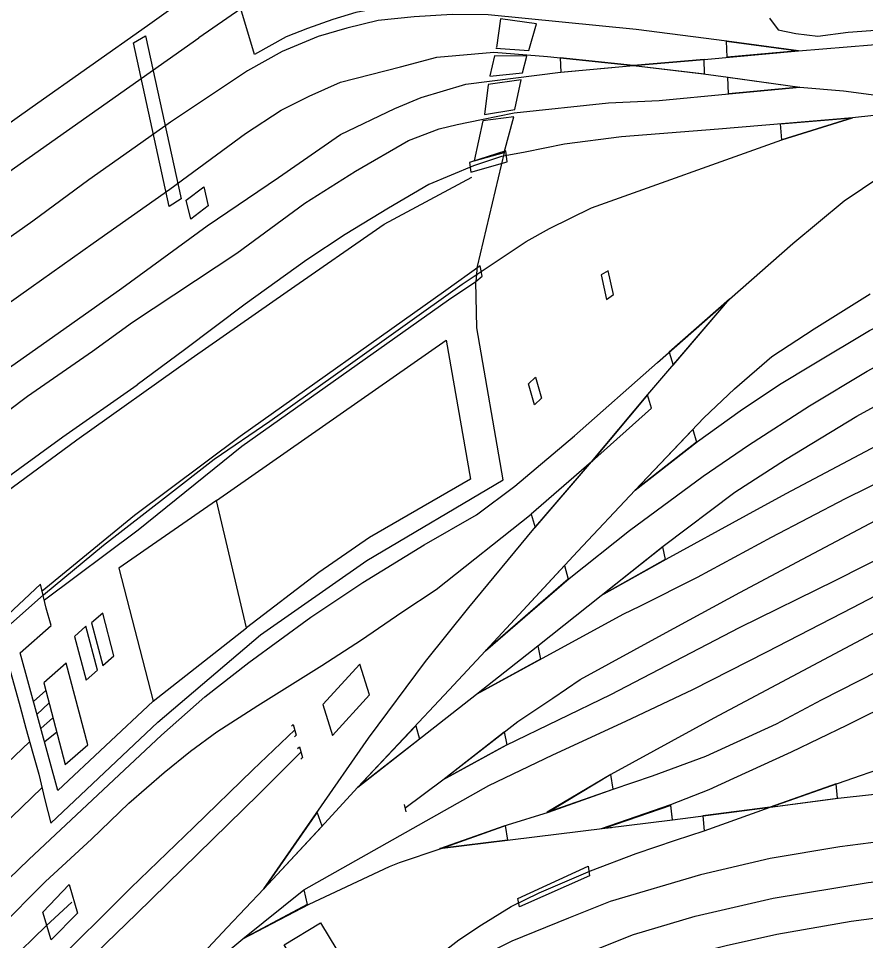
# Model space of a CAD drawing. Extents: x 6541740 to 6566395, y 5525066 to 5530361.
# Drawn here: x 6553880.5 to 6553932.4, y 5525397.5 to 5525454 of the extents above; entities that cross this region are included whole.
import ezdxf

# ---------------------------------------------------------------- set-up
doc = ezdxf.new("R2010")
doc.units = 0
for name, color, linetype in [('Domyślna', 7, 'Continuous'), ('ps_wymiarowanie', 7, 'Continuous'), ('TOR_PS_OPIS_T-ukresy', 7, 'Continuous'), ('TOR_PS_T-rowy otwarte nieumocnione', 7, 'Continuous'), ('TOR_PS_T-wypelnienia', 7, 'Continuous')]:
    doc.layers.add(name, color=color, linetype=linetype)

# ---------------------------------------------------------------- blocks, each defined once
blk = doc.blocks.new('POINT_DISPLAY')
at = {"layer": 'Domyślna'}
blk.add_line((0, 0), (0, 0), dxfattribs=at)
blk = doc.blocks.new('PR_3')
at = {"layer": 'Domyślna'}
blk.add_line((-0.5, 0), (0.5, 0), dxfattribs=at)
blk.add_blockref('POINT_DISPLAY', (0, 0), dxfattribs=at)

msp = doc.modelspace()

# ---------------------------------------------------------------- linework, layer by layer
at = {"layer": 'ps_wymiarowanie'}
for p, q in [((6553901.389, 5525414.479), (6553899.124, 5525411.999)), ((6553901.971, 5525412.591), (6553901.389, 5525414.479)), ((6553899.719, 5525410.114), (6553901.971, 5525412.591)), ((6553899.124, 5525411.999), (6553899.719, 5525410.114))]:
    msp.add_line(p, q, dxfattribs=at)
for points in [[(6553891.026, 5525441.749), (6553890.757, 5525442.907), (6553891.834, 5525443.723), (6553892.103, 5525442.565)], [(6553892.615, 5525424.498), (6553906.674, 5525434.33), (6553908.162, 5525425.82), (6553901.982, 5525422.241), (6553898.872, 5525420.096), (6553894.444, 5525416.711)], [(6553911.715, 5525431.646), (6553912.139, 5525432.067), (6553912.51, 5525430.784), (6553912.086, 5525430.364)], [(6553886.631, 5525420.359), (6553888.737, 5525412.211), (6553894.444, 5525416.711), (6553892.615, 5525424.498)], [(6553885.64, 5525414.394), (6553886.326, 5525414.995), (6553885.645, 5525417.602), (6553884.959, 5525417.001)], [(6553884.631, 5525413.487), (6553885.316, 5525414.103), (6553884.597, 5525416.797), (6553883.912, 5525416.181)], [(6553883.346, 5525408.321), (6553884.722, 5525409.528), (6553883.41, 5525414.541), (6553882.034, 5525413.334)]]:
    msp.add_lwpolyline(points, close=True, dxfattribs=at)
at = {"layer": 'TOR_PS_OPIS_T-ukresy'}
for points in [[(6553877.217, 5525430.746), (6553882.208, 5525434.272), (6553886.809, 5525437.524), (6553892.037, 5525441.33), (6553896.393, 5525444.29), (6553900.2, 5525446.93), (6553903.533, 5525448.52), (6553905.143, 5525449.195), (6553907.868, 5525450.021), (6553913.673, 5525450.757), (6553918.136, 5525451.151), (6553922.475, 5525451.519), (6553928.244, 5525452.062), (6553934.203, 5525452.543), (6553939.952, 5525453.27), (6553944.134, 5525453.71), (6553947.794, 5525453.964), (6553950.626, 5525454.181), (6553952.142, 5525454.215), (6553954.661, 5525454.233), (6553957.914, 5525453.964), (6553961.018, 5525453.56)], [(6553928.244, 5525452.062), (6553923.866, 5525452.649), (6553918.301, 5525453.358), (6553909.241, 5525454.272), (6553907.03, 5525454.288), (6553904.718, 5525454.149), (6553902.515, 5525453.911), (6553900.589, 5525453.444), (6553898.822, 5525452.925), (6553896.627, 5525452.006), (6553894.512, 5525450.834), (6553892.057, 5525449.203), (6553889.789, 5525447.68), (6553887.278, 5525445.906), (6553884.785, 5525444.145), (6553881.358, 5525441.62), (6553878.194, 5525439.384)], [(6553924.014, 5525436.834), (6553927.896, 5525440.248), (6553931.049, 5525442.875), (6553933.277, 5525444.38), (6553935.44, 5525445.63), (6553937.53, 5525446.585), (6553940.319, 5525447.582), (6553941.291, 5525447.917), (6553945.256, 5525449.241), (6553949.371, 5525450.568), (6553951.919, 5525451.286), (6553954.588, 5525451.886), (6553958.498, 5525452.425), (6553961.064, 5525452.708)], [(6553903.874, 5525451.083), (6553906.104, 5525451.667), (6553909.595, 5525451.983), (6553912.866, 5525451.715), (6553918.136, 5525451.151), (6553922.436, 5525450.656), (6553923.945, 5525450.44), (6553928.32, 5525449.831), (6553931.005, 5525449.596), (6553938.542, 5525448.595)], [(6553859.656, 5525413.809), (6553862.687, 5525418.368), (6553865.258, 5525422.26), (6553867.006, 5525424.815), (6553868.65, 5525426.807), (6553870.548, 5525428.914), (6553872.904, 5525431.322), (6553874.556, 5525432.701), (6553875.986, 5525433.861), (6553877.989, 5525435.275), (6553881.255, 5525437.582), (6553885.059, 5525440.27), (6553889.756, 5525443.587), (6553894.39, 5525446.998), (6553896.573, 5525448.413), (6553898.277, 5525449.287), (6553900.197, 5525450.143), (6553903.874, 5525451.083)], [(6553851.11, 5525392.782), (6553854.037, 5525398.249), (6553857.8, 5525405.011), (6553861.072, 5525410.127), (6553865.381, 5525416.288), (6553868.575, 5525420.069), (6553871.235, 5525422.675), (6553876.355, 5525427.383), (6553881.038, 5525430.899), (6553885.01, 5525433.652), (6553887.46, 5525435.427), (6553893.841, 5525439.661), (6553898.019, 5525442.729), (6553901.111, 5525444.675), (6553904.357, 5525446.57), (6553906.247, 5525447.268), (6553907.346, 5525447.536), (6553908.837, 5525447.852), (6553910.839, 5525448.251), (6553916.605, 5525448.864), (6553919.707, 5525449.015), (6553923.981, 5525449.422), (6553928.32, 5525449.831)], [(6553846.713, 5525380.174), (6553849.534, 5525384.166), (6553854.859, 5525391.635), (6553856.525, 5525393.697), (6553858.685, 5525396.199), (6553861.628, 5525399.33), (6553865.387, 5525403.019), (6553868.841, 5525406.383), (6553871.746, 5525409.21), (6553876.517, 5525413.736), (6553879.251, 5525416.287), (6553882.002, 5525418.718), (6553885.677, 5525421.776), (6553889.599, 5525424.814), (6553892.458, 5525427.046), (6553895.879, 5525429.356), (6553900.528, 5525432.673), (6553907.649, 5525437.765), (6553911.564, 5525440.368), (6553912.987, 5525441.173), (6553915.56, 5525442.438), (6553927.226, 5525446.6), (6553931.545, 5525447.948)], [(6553931.545, 5525447.948), (6553923.341, 5525447.258), (6553917.403, 5525446.782), (6553913.923, 5525446.337), (6553911.514, 5525445.855), (6553910.056, 5525445.581), (6553908.346, 5525445.012), (6553905.601, 5525443.862), (6553903.131, 5525442.408), (6553900.486, 5525440.802), (6553898.136, 5525439.258), (6553894.363, 5525436.535), (6553890.642, 5525433.732), (6553887.738, 5525431.595)], [(6553934.174, 5525448.239), (6553931.545, 5525447.948)], [(6553918.233, 5525425.133), (6553922.067, 5525428.124), (6553924.68, 5525430.006), (6553927.077, 5525431.608), (6553929.075, 5525432.816), (6553932.591, 5525434.916), (6553934.587, 5525435.963), (6553938.018, 5525437.709), (6553940.954, 5525438.992), (6553944.319, 5525440.29), (6553946.511, 5525440.942), (6553950.203, 5525441.83), (6553952.155, 5525442.124), (6553954.839, 5525442.374), (6553957.755, 5525442.507), (6553959.948, 5525442.428), (6553962.214, 5525442.182)], [(6553909.071, 5525415.285), (6553914.2, 5525419.727), (6553917.887, 5525422.658), (6553922.416, 5525425.998), (6553925.175, 5525427.905), (6553928.908, 5525430.308), (6553932.447, 5525432.433), (6553935.338, 5525434.007), (6553938.97, 5525435.772), (6553943.19, 5525437.443), (6553946.105, 5525438.379), (6553950.002, 5525439.438), (6553954.621, 5525440.034), (6553958.564, 5525440.106), (6553961.96, 5525439.965)], [(6553890.347, 5525395.22), (6553893.266, 5525398.346), (6553895.502, 5525400.708), (6553899.002, 5525404.48), (6553901.267, 5525406.945), (6553906.86, 5525412.896), (6553909.071, 5525415.285), (6553914.705, 5525421.386), (6553918.233, 5525425.133), (6553922.452, 5525429.566), (6553924.319, 5525431.339), (6553926.608, 5525433.338), (6553929.198, 5525435.024), (6553932.623, 5525437.177)], [(6553901.267, 5525406.945), (6553908.524, 5525412.649), (6553912.281, 5525415.599), (6553916.169, 5525418.692), (6553919.957, 5525421.713), (6553924.35, 5525425.021), (6553927.439, 5525427.024), (6553931.816, 5525429.677), (6553934.687, 5525431.238), (6553937.126, 5525432.431), (6553940.429, 5525433.946), (6553943.713, 5525435.154), (6553948.217, 5525436.607), (6553951.592, 5525437.267), (6553954.909, 5525437.593), (6553958.093, 5525437.641), (6553961.711, 5525437.595)], [(6553895.502, 5525400.708), (6553901.922, 5525409.938), (6553905.41, 5525414.644), (6553908.056, 5525417.946), (6553912.041, 5525422.76), (6553915.576, 5525426.88), (6553919.014, 5525430.993), (6553924.014, 5525436.834)], [(6553916.169, 5525418.692), (6553920.145, 5525420.919), (6553925.054, 5525423.598), (6553927.489, 5525424.934), (6553933.744, 5525428.241), (6553937.888, 5525430.49), (6553940.54, 5525431.662), (6553943.811, 5525432.862), (6553946.74, 5525433.762), (6553950.185, 5525434.491), (6553953.688, 5525435.095), (6553957.263, 5525435.311), (6553962.18, 5525435.271)], [(6553908.524, 5525412.649), (6553917.546, 5525417.557), (6553918.527, 5525418.028), (6553922.051, 5525419.815), (6553926.599, 5525422.251), (6553931.127, 5525424.631), (6553935.307, 5525426.697), (6553939.978, 5525429.035), (6553942.791, 5525430.209), (6553945.746, 5525431.216), (6553948.848, 5525432.077), (6553952.837, 5525432.752), (6553957.813, 5525433.2), (6553961.117, 5525433.196)], [(6553846.626, 5525380.199), (6553849.191, 5525384.912), (6553854.263, 5525394.368), (6553858.917, 5525402.521), (6553860.708, 5525405.611), (6553863.962, 5525410.169), (6553866.531, 5525413.422), (6553869.223, 5525416.51), (6553870.062, 5525417.462), (6553872.919, 5525420.276), (6553875.004, 5525422.186), (6553879.113, 5525425.451), (6553883.191, 5525428.409), (6553887.738, 5525431.595)], [(6553904.144, 5525405.649), (6553906.459, 5525407.388), (6553911.062, 5525410.974), (6553913.191, 5525412.399), (6553914.869, 5525413.546), (6553919.922, 5525416.286), (6553924.652, 5525418.876), (6553928.494, 5525420.902), (6553933.313, 5525423.456), (6553936.351, 5525425.016), (6553943.034, 5525428.07), (6553946.632, 5525429.416), (6553950.916, 5525430.172), (6553957.262, 5525430.873), (6553962.474, 5525430.761)], [(6553906.459, 5525407.388), (6553910.342, 5525409.511), (6553916.748, 5525412.617), (6553924.641, 5525416.715), (6553930.529, 5525419.632), (6553937.591, 5525423.193), (6553942.384, 5525425.338), (6553946.978, 5525427.047), (6553950.905, 5525428.048), (6553955.328, 5525428.37), (6553959.109, 5525428.559), (6553964.052, 5525428.15)], [(6553897.957, 5525400.66), (6553909.276, 5525407.04), (6553913.197, 5525408.923), (6553917.674, 5525410.975), (6553921.782, 5525412.929), (6553926.297, 5525415.231), (6553931.572, 5525417.944), (6553935.71, 5525420.114), (6553939.064, 5525421.797), (6553943.067, 5525423.415), (6553947.057, 5525424.92), (6553949.729, 5525425.565), (6553953.372, 5525426.08), (6553958.248, 5525426.388), (6553961.356, 5525426.282)], [(6553963.409, 5525423.587), (6553955.607, 5525424.04), (6553952.413, 5525423.776), (6553947.725, 5525422.86), (6553943.338, 5525421.362), (6553940.346, 5525420.099), (6553935.522, 5525417.741), (6553932.685, 5525416.293), (6553926.895, 5525413.22), (6553923.054, 5525411.16), (6553916.749, 5525407.711), (6553912.926, 5525405.414)], [(6553894.213, 5525397.653), (6553898.278, 5525399.775), (6553903.206, 5525402.072), (6553903.805, 5525402.33), (6553906.358, 5525403.188), (6553910.424, 5525404.639), (6553912.926, 5525405.414), (6553916.892, 5525406.816), (6553919.3, 5525407.632), (6553922.572, 5525408.845), (6553926.891, 5525410.826), (6553929.654, 5525412.282), (6553934.221, 5525414.63), (6553937.272, 5525416.149), (6553942.05, 5525418.343), (6553945.166, 5525419.584), (6553947.324, 5525420.251), (6553951.218, 5525421.245), (6553955.339, 5525421.768), (6553957.974, 5525421.755), (6553962.114, 5525421.44)], [(6553961.09, 5525419.454), (6553958.409, 5525419.563), (6553955.704, 5525419.392), (6553951.158, 5525418.948), (6553948.75, 5525418.408), (6553945.817, 5525417.497), (6553940.56, 5525415.238), (6553937.381, 5525413.804), (6553931.194, 5525410.713), (6553927.795, 5525409.095), (6553924.26, 5525407.472), (6553922.747, 5525406.779), (6553920.409, 5525405.866), (6553916.168, 5525404.395)], [(6553906.285, 5525403.183), (6553916.376, 5525404.42), (6553916.785, 5525404.472)], [(6553880.757, 5525386.925), (6553883.664, 5525389.205), (6553888.09, 5525392.803), (6553891.871, 5525395.684), (6553894.213, 5525397.653), (6553897.957, 5525400.66)]]:
    msp.add_lwpolyline(points, dxfattribs=at)
for points in [[(6553928.244, 5525452.062), (6553923.884, 5525451.665), (6553923.828, 5525452.654)], [(6553918.136, 5525451.151), (6553913.655, 5525451.631), (6553913.698, 5525450.759)], [(6553918.136, 5525451.151), (6553922.483, 5525450.65), (6553922.466, 5525451.518)], [(6553928.32, 5525449.831), (6553923.958, 5525449.419), (6553923.923, 5525450.443)], [(6553931.545, 5525447.948), (6553927.22, 5525446.598), (6553927.152, 5525447.579)], [(6553915.576, 5525426.88), (6553919.249, 5525430.163), (6553919.003, 5525430.98)], [(6553918.233, 5525425.133), (6553921.78, 5525428.861), (6553921.993, 5525428.071)], [(6553915.563, 5525426.868), (6553911.881, 5525423.677), (6553912.123, 5525422.855)], [(6553916.169, 5525418.692), (6553919.907, 5525421.676), (6553920.086, 5525420.886)], [(6553909.071, 5525415.285), (6553913.92, 5525420.531), (6553914.15, 5525419.683)], [(6553908.524, 5525412.649), (6553912.281, 5525415.599), (6553912.449, 5525414.784)], [(6553901.267, 5525406.945), (6553904.802, 5525410.707), (6553905.037, 5525409.887)], [(6553906.459, 5525407.388), (6553910.227, 5525410.331), (6553910.384, 5525409.53)], [(6553912.852, 5525405.409), (6553916.892, 5525406.816), (6553916.749, 5525407.711)], [(6553895.502, 5525400.708), (6553899.071, 5525404.556), (6553898.766, 5525405.4)], [(6553906.285, 5525403.183), (6553910.285, 5525404.589), (6553910.415, 5525403.689)], [(6553894.213, 5525397.653), (6553897.957, 5525400.66), (6553898.152, 5525399.746)]]:
    msp.add_lwpolyline(points, close=True, dxfattribs=at)
at = {"layer": 'TOR_PS_T-rowy otwarte nieumocnione'}
for points in [[(6553889.241, 5525410.121), (6553891.898, 5525412.47), (6553894.591, 5525414.581), (6553898.373, 5525417.357), (6553901.572, 5525419.478), (6553905.327, 5525421.783), (6553908.52, 5525423.621), (6553910.88, 5525425.392), (6553914.535, 5525428.465), (6553919.617, 5525432.958), (6553924.014, 5525436.834)], [(6553836.098, 5525356.56), (6553840.633, 5525360.957), (6553848.505, 5525368.527), (6553853.274, 5525373.119), (6553858.003, 5525377.735), (6553861.283, 5525380.857), (6553864.773, 5525384.212), (6553869.967, 5525389.275), (6553873.793, 5525392.889), (6553877.447, 5525396.494), (6553879.191, 5525398.212), (6553882.142, 5525401.156), (6553884.944, 5525403.747), (6553887.239, 5525405.957), (6553889.392, 5525407.845), (6553891.006, 5525409.154), (6553892.634, 5525410.329), (6553895.145, 5525411.955), (6553899.062, 5525414.404), (6553901.481, 5525415.966), (6553903.954, 5525417.665), (6553906.058, 5525419.053), (6553911.881, 5525423.677)], [(6553905.079, 5525395.749), (6553907.448, 5525397.578), (6553908.826, 5525398.513), (6553910.654, 5525399.63), (6553912.372, 5525400.458), (6553915.512, 5525401.825), (6553918.304, 5525402.872), (6553920.719, 5525403.69), (6553922.461, 5525404.265), (6553926.511, 5525405.706), (6553930.631, 5525407.176), (6553934.038, 5525408.353), (6553935.232, 5525408.785), (6553935.949, 5525409.017), (6553937.585, 5525409.538), (6553939.793, 5525410.2), (6553943.953, 5525411.08), (6553945.134, 5525411.29), (6553947.743, 5525411.383), (6553950.828, 5525411.367), (6553956.075, 5525410.946), (6553959.992, 5525410.213), (6553961.817, 5525409.708)], [(6553897.192, 5525410.679), (6553897.301, 5525410.784), (6553897.489, 5525410.121), (6553897.38, 5525410.016)], [(6553821.526, 5525346.951), (6553821.758, 5525347.145), (6553827.832, 5525352.221), (6553832.753, 5525356.333), (6553837.382, 5525360.392), (6553840.026, 5525362.892), (6553857.463, 5525379.67), (6553869.425, 5525391.224), (6553881.111, 5525402.501), (6553889.241, 5525410.121)], [(6553897.395, 5525410.452), (6553894.823, 5525407.993), (6553891.211, 5525404.487), (6553887.356, 5525400.78), (6553882.313, 5525395.746), (6553878.11, 5525391.752), (6553874.122, 5525387.912), (6553873.235, 5525387.04), (6553869.54, 5525383.529), (6553867.192, 5525381.83), (6553863.756, 5525379.445), (6553859.916, 5525376.815), (6553859.916, 5525376.815)], [(6553840.812, 5525371.535), (6553844.312, 5525375.452), (6553846.725, 5525378.153), (6553850.472, 5525381.295), (6553851.714, 5525382.307), (6553854.547, 5525384.713), (6553858.384, 5525388.032), (6553861.721, 5525390.952), (6553864.638, 5525393.825), (6553868.108, 5525397.155), (6553872.364, 5525401.337), (6553875.971, 5525404.808), (6553877.567, 5525406.318), (6553881.154, 5525409.711)], [(6553897.779, 5525409.091), (6553895.207, 5525406.506), (6553887.707, 5525399.185), (6553880.851, 5525392.55)], [(6553897.575, 5525409.314), (6553897.684, 5525409.421), (6553897.874, 5525408.761), (6553897.766, 5525408.654)], [(6553926.511, 5525405.706), (6553930.676, 5525406.262), (6553940.14, 5525407.299), (6553944.99, 5525407.858), (6553950.238, 5525408.014), (6553953.801, 5525407.982), (6553955.607, 5525407.729), (6553959.201, 5525406.939), (6553962.046, 5525406.066), (6553963.866, 5525405.457), (6553966.318, 5525404.483)], [(6553833.52, 5525359.614), (6553839.128, 5525365.534), (6553881.914, 5525406.895)], [(6553916.376, 5525404.42), (6553920.523, 5525404.947), (6553920.436, 5525405.827), (6553916.376, 5525404.42), (6553916.541, 5525404.441)], [(6553920.523, 5525404.947), (6553926.511, 5525405.706)], [(6553920.523, 5525404.947), (6553926.511, 5525405.706)], [(6553993.509, 5525388.387), (6553983.174, 5525392.968), (6553976.971, 5525395.753), (6553973.085, 5525397.547), (6553968.745, 5525399.243), (6553966.911, 5525399.986), (6553962.641, 5525401.254), (6553958.079, 5525402.411), (6553954.392, 5525403.152), (6553950.831, 5525403.646), (6553947.454, 5525403.984), (6553943.513, 5525404.115), (6553939.99, 5525404.111), (6553935.203, 5525403.866), (6553930.782, 5525403.276), (6553926.504, 5525402.563), (6553922.239, 5525401.574), (6553916.722, 5525399.938), (6553914.151, 5525398.918), (6553910.694, 5525397.496), (6553905.358, 5525394.857), (6553901.295, 5525392.748)], [(6553891.297, 5525384.929), (6553895.266, 5525387.022), (6553904.859, 5525391.973), (6553911.127, 5525395.126), (6553918.134, 5525397.91), (6553921.924, 5525399.042), (6553926.703, 5525400.14), (6553932.513, 5525401.091), (6553935.541, 5525401.442), (6553938.694, 5525401.539)], [(6553882.179, 5525398.448), (6553883.737, 5525399.898)], [(6553890.455, 5525381.461), (6553907.11, 5525390.776), (6553911.526, 5525392.987), (6553914.98, 5525394.424), (6553918.037, 5525395.612), (6553920.505, 5525396.415), (6553923.809, 5525397.236), (6553926.918, 5525397.935), (6553931.465, 5525398.726), (6553935.521, 5525399.254), (6553937.785, 5525399.368), (6553940.467, 5525399.527), (6553944.687, 5525399.529), (6553948.593, 5525399.342), (6553954.273, 5525398.609), (6553959.209, 5525397.556), (6553963.425, 5525396.425), (6553966.653, 5525395.392), (6553972.645, 5525393.096), (6553976.549, 5525391.33), (6553979.99, 5525389.796), (6553984.085, 5525387.957), (6553988.914, 5525385.874), (6553994.607, 5525383.35)], [(6553836.098, 5525356.56), (6553840.906, 5525359.907), (6553843.174, 5525361.451), (6553845.345, 5525363.119), (6553847.824, 5525365.239), (6553851.928, 5525369.079), (6553855.975, 5525373.083), (6553857.642, 5525374.635), (6553859.916, 5525376.815), (6553863.533, 5525380.35), (6553870.613, 5525387.216), (6553882.179, 5525398.448)]]:
    msp.add_lwpolyline(points, dxfattribs=at)
for points in [[(6553924.014, 5525436.834), (6553920.331, 5525433.587), (6553920.564, 5525432.803)], [(6553926.511, 5525405.706), (6553930.638, 5525406.257), (6553930.546, 5525407.146)], [(6553916.376, 5525404.42), (6553920.523, 5525404.947), (6553920.431, 5525405.835)], [(6553926.511, 5525405.706), (6553922.382, 5525405.182), (6553922.475, 5525404.27)], [(6553881.972, 5525399.286), (6553883.589, 5525400.972), (6553884.088, 5525399.218), (6553882.477, 5525397.578)]]:
    msp.add_lwpolyline(points, close=True, dxfattribs=at)
at = {"layer": 'TOR_PS_T-wypelnienia'}
msp.add_line((6553876.029, 5525441.914), (6553891.523, 5525452.859), dxfattribs=at)
for points in [[(6553909.87, 5525458.07), (6553906.992, 5525458.8), (6553904.674, 5525459.318), (6553902.644, 5525459.658), (6553901.524, 5525459.845), (6553899.613, 5525459.685), (6553897.43, 5525459.319), (6553896.466, 5525458.979), (6553895.478, 5525458.542), (6553894.076, 5525457.665), (6553888.378, 5525453.588), (6553881.308, 5525448.606), (6553873.102, 5525442.758), (6553867.888, 5525439.1), (6553862.392, 5525435.158), (6553857.904, 5525431.988)], [(6553909.986, 5525454.9), (6553908.304, 5525454.912), (6553906.877, 5525454.984), (6553904.435, 5525454.863), (6553902.806, 5525454.702), (6553901.13, 5525454.399), (6553899.735, 5525453.967), (6553898.175, 5525453.418), (6553896.875, 5525452.915), (6553894.925, 5525451.835), (6553894.098, 5525454.622), (6553891.523, 5525452.859)], [(6553926.462, 5525454.066), (6553927.004, 5525453.335), (6553928.074, 5525453.116), (6553929.425, 5525452.957), (6553931.295, 5525453.198), (6553934.874, 5525453.464), (6553939.156, 5525453.868), (6553943.018, 5525454.264)], [(6553909.709, 5525452.226), (6553911.738, 5525452.075), (6553912.192, 5525453.706), (6553909.999, 5525454.016), (6553909.757, 5525452.26)], [(6553909.337, 5525450.508), (6553911.348, 5525450.7), (6553911.606, 5525451.723), (6553909.621, 5525451.744), (6553909.334, 5525450.522)], [(6553909.231, 5525449.965), (6553909.016, 5525448.163), (6553910.881, 5525448.462), (6553911.272, 5525450.274), (6553909.242, 5525449.989)], [(6553910.228, 5525445.826), (6553908.567, 5525438.843), (6553908.479, 5525437.926)], [(6553862.447, 5525407.797), (6553863.586, 5525409.426), (6553863.776, 5525409.025), (6553868.482, 5525414.863), (6553871.715, 5525418.258), (6553874.78, 5525421.256), (6553876.259, 5525422.548), (6553879.287, 5525424.728), (6553884.057, 5525428.221), (6553891.057, 5525433.206), (6553896.941, 5525437.321), (6553902.881, 5525441.433), (6553908.245, 5525444.316)], [(6553908.479, 5525437.926), (6553908.871, 5525438.245), (6553908.744, 5525438.892), (6553906.654, 5525437.368), (6553894.058, 5525428.418), (6553887.58, 5525423.596), (6553881.922, 5525418.944)], [(6553882.067, 5525418.417), (6553887.814, 5525422.7), (6553894.156, 5525427.83), (6553906.811, 5525436.801), (6553908.479, 5525437.926)], [(6553908.556, 5525435.089), (6553908.479, 5525437.926)], [(6553910.16, 5525425.781), (6553908.556, 5525435.089)], [(6553889.007, 5525410.919), (6553895.296, 5525416.277), (6553901.819, 5525420.819), (6553910.16, 5525425.781)], [(6553882.482, 5525416.856), (6553882.178, 5525417.905), (6553881.821, 5525419.372), (6553877.495, 5525415.331), (6553871.371, 5525409.581), (6553863.015, 5525401.514), (6553862.601, 5525407.389), (6553862.433, 5525407.82)], [(6553888.737, 5525412.211), (6553882.891, 5525406.738), (6553880.59, 5525415.175), (6553882.482, 5525416.856)], [(6553879.502, 5525415.766), (6553880.577, 5525411.858), (6553880.922, 5525410.565), (6553881.349, 5525409.031), (6553881.723, 5525407.738), (6553882.1, 5525406.168), (6553882.469, 5525404.743)], [(6553881.425, 5525412.207), (6553882.142, 5525412.836)], [(6553881.604, 5525411.392), (6553882.348, 5525412.082)], [(6553881.869, 5525410.557), (6553882.568, 5525411.173)], [(6553889.007, 5525410.919), (6553882.469, 5525404.743)], [(6553882.091, 5525409.732), (6553882.833, 5525410.338)]]:
    msp.add_lwpolyline(points, dxfattribs=at)
for points in [[(6553888.251, 5525452.975), (6553890.443, 5525442.997), (6553889.714, 5525442.517), (6553887.517, 5525452.537)], [(6553910.228, 5525445.826), (6553910.82, 5525448.006), (6553908.914, 5525447.776), (6553908.377, 5525445.311)], [(6553908.095, 5525445.215), (6553908.18, 5525444.613), (6553910.403, 5525445.255), (6553910.33, 5525445.924)], [(6553916.153, 5525438.327), (6553916.491, 5525436.822), (6553916.925, 5525437.121), (6553916.587, 5525438.586)], [(6553911.054, 5525400.12), (6553915.364, 5525402.103), (6553915.446, 5525401.515), (6553911.155, 5525399.599)], [(6553900.443, 5525396.196), (6553898.21, 5525394.847), (6553896.742, 5525397.277), (6553898.976, 5525398.626)]]:
    msp.add_lwpolyline(points, close=True, dxfattribs=at)

# ---------------------------------------------------------------- block references
at = {"layer": 'TOR_PS_OPIS_T-ukresy', "xscale": 0.469814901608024, "yscale": 0.26080738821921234, "rotation": -76.75844473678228}
msp.add_blockref('PR_3', (6553904.144, 5525405.649), dxfattribs=at)

doc.saveas('drawing.dxf')
